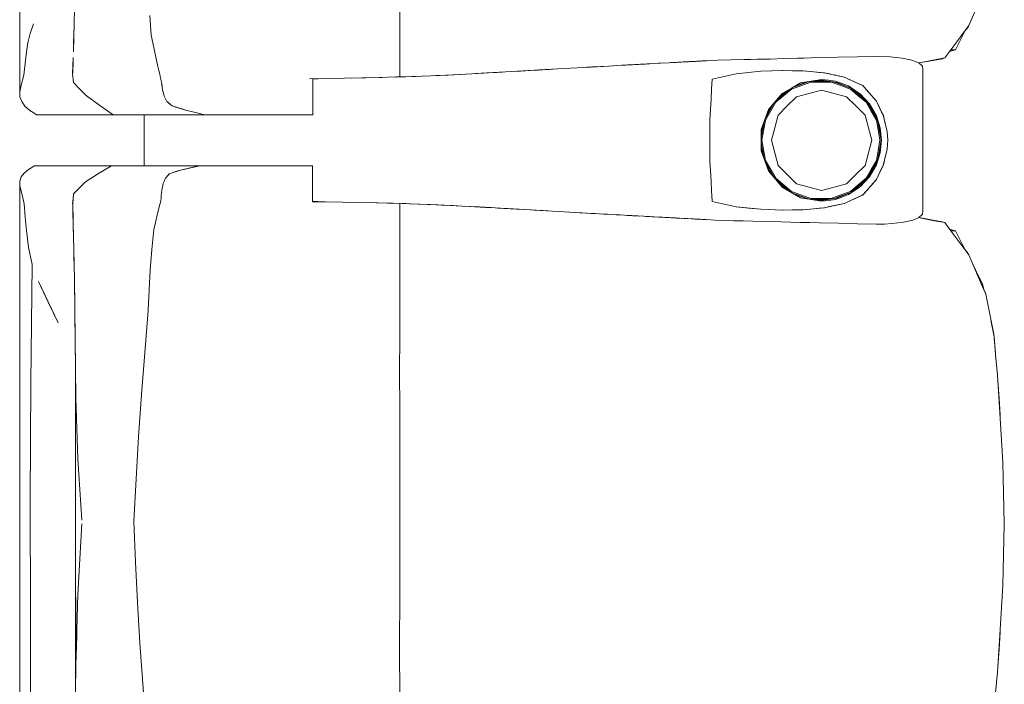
# Model space of a CAD drawing. Header units: millimetres. Extents: x -261 to 187, y -214 to 106.
# Tile 919 of 1056: x -198.284 to -197.512, y 14.721 to 15.242. Entities that reach past the tile are written whole.
import ezdxf

# ---------------------------------------------------------------- set-up
doc = ezdxf.new("R2010")
doc.units = ezdxf.units.MM
doc.header["$LTSCALE"] = 0.005
doc.header["$MEASUREMENT"] = 0
doc.layers.add('IFC-Elemento de mobília-Contorno', color=9, linetype='Continuous', lineweight=5)

msp = doc.modelspace()

# ---------------------------------------------------------------- linework, layer by layer
at = {"layer": 'IFC-Elemento de mobília-Contorno', "lineweight": 5}
for p, q in [((-198.28391, 15.35338), (-198.28383, 15.18576)), ((-197.98606, 15.28135), (-197.98605, 15.23944)), ((-197.53989, 15.23756), (-197.52666, 15.26833)), ((-198.24119, 15.2392), (-198.24101, 15.25012)), ((-198.1819, 15.24542), (-198.18096, 15.2301)), ((-198.27559, 15.23133), (-198.27309, 15.23882)), ((-198.24149, 15.22806), (-198.24119, 15.2392)), ((-198.24136, 15.23156), (-198.24126, 15.23657)), ((-197.98605, 15.19736), (-197.98605, 15.23944)), ((-197.54937, 15.22489), (-197.53989, 15.23756)), ((-197.54254, 15.23385), (-197.54049, 15.2364)), ((-197.54254, 15.23385), (-197.54049, 15.2364)), ((-197.54254, 15.23385), (-197.54049, 15.2364)), ((-197.54049, 15.2364), (-197.54011, 15.23727)), ((-197.54049, 15.2364), (-197.54011, 15.23727)), ((-198.27747, 15.22401), (-198.27559, 15.23133)), ((-198.24163, 15.223), (-198.24136, 15.23156)), ((-198.18096, 15.2301), (-198.17963, 15.22393)), ((-197.54767, 15.22378), (-197.54503, 15.22897)), ((-197.547, 15.22806), (-197.54463, 15.23123)), ((-197.54503, 15.22897), (-197.54239, 15.23415)), ((-197.54464, 15.23121), (-197.54463, 15.23123)), ((-197.54239, 15.23415), (-197.54227, 15.23438)), ((-198.27864, 15.21691), (-198.27747, 15.22401)), ((-198.2418, 15.21691), (-198.24149, 15.22806)), ((-198.17963, 15.22393), (-198.1783, 15.21776)), ((-197.55648, 15.21538), (-197.54937, 15.22489)), ((-197.55411, 15.21855), (-197.54937, 15.22489)), ((-197.5503, 15.2186), (-197.54767, 15.22378)), ((-197.54937, 15.22489), (-197.547, 15.22806)), ((-198.27967, 15.20781), (-198.27864, 15.21691)), ((-198.1783, 15.21776), (-198.17563, 15.20543)), ((-197.65281, 15.21253), (-197.64269, 15.21276)), ((-197.64269, 15.21276), (-197.61232, 15.21344)), ((-197.61232, 15.21344), (-197.6015, 15.21309)), ((-197.6015, 15.21309), (-197.59207, 15.21211)), ((-197.55885, 15.21221), (-197.55648, 15.21538)), ((-197.55508, 15.21725), (-197.5503, 15.2186)), ((-197.55411, 15.21855), (-197.5503, 15.2186)), ((-198.2807, 15.19871), (-198.27967, 15.20781)), ((-198.24241, 15.19969), (-198.24219, 15.20617)), ((-198.2424, 15.20093), (-198.2421, 15.20892)), ((-198.24219, 15.20617), (-198.24197, 15.21265)), ((-198.2421, 15.20892), (-198.24204, 15.2104)), ((-198.17563, 15.20543), (-198.1749, 15.2024)), ((-197.84208, 15.20475), (-197.83531, 15.20514)), ((-197.83969, 15.20489), (-197.83602, 15.2051)), ((-197.83745, 15.20501), (-197.83602, 15.2051)), ((-197.83602, 15.2051), (-197.82664, 15.20562)), ((-197.83602, 15.2051), (-197.82865, 15.20551)), ((-197.83531, 15.20514), (-197.82865, 15.20551)), ((-197.82865, 15.20551), (-197.822, 15.20588)), ((-197.822, 15.20588), (-197.81534, 15.20625)), ((-197.81534, 15.20625), (-197.81201, 15.20644)), ((-197.81201, 15.20644), (-197.80869, 15.20662)), ((-197.80869, 15.20662), (-197.8053, 15.2068)), ((-197.80747, 15.20669), (-197.80346, 15.20691)), ((-197.80643, 15.20675), (-197.80346, 15.20691)), ((-197.80549, 15.20679), (-197.80346, 15.20691)), ((-197.8053, 15.2068), (-197.80192, 15.20699)), ((-197.80346, 15.20691), (-197.79195, 15.20753)), ((-197.80346, 15.20691), (-197.80123, 15.20702)), ((-197.80192, 15.20699), (-197.79345, 15.20745)), ((-197.80192, 15.20699), (-197.79514, 15.20736)), ((-197.80192, 15.20699), (-197.79853, 15.20718)), ((-197.80192, 15.20699), (-197.79931, 15.20713)), ((-197.80145, 15.20701), (-197.79775, 15.20721)), ((-197.80138, 15.20702), (-197.79774, 15.20721)), ((-197.80138, 15.20702), (-197.79931, 15.20713)), ((-197.79853, 15.20718), (-197.79514, 15.20736)), ((-197.79853, 15.20718), (-197.79684, 15.20726)), ((-197.79853, 15.20718), (-197.79724, 15.20724)), ((-197.79724, 15.20724), (-197.79516, 15.20736)), ((-197.79722, 15.20724), (-197.79487, 15.20737)), ((-197.7972, 15.20724), (-197.79516, 15.20736)), ((-197.79684, 15.20726), (-197.79514, 15.20736)), ((-197.79516, 15.20736), (-197.79345, 15.20745)), ((-197.79514, 15.20736), (-197.79345, 15.20745)), ((-197.79345, 15.20745), (-197.78329, 15.208)), ((-197.79345, 15.20745), (-197.78668, 15.20782)), ((-197.79345, 15.20745), (-197.79176, 15.20754)), ((-197.79176, 15.20754), (-197.78668, 15.20782)), ((-197.78329, 15.208), (-197.7816, 15.2081)), ((-197.7816, 15.2081), (-197.77475, 15.20846)), ((-197.77475, 15.20846), (-197.76241, 15.20911)), ((-197.77475, 15.20846), (-197.77063, 15.20867)), ((-197.77475, 15.20846), (-197.772, 15.2086)), ((-197.77362, 15.20852), (-197.77339, 15.20853)), ((-197.77339, 15.20853), (-197.77295, 15.20856)), ((-197.772, 15.2086), (-197.77063, 15.20867)), ((-197.77184, 15.20861), (-197.77028, 15.2087)), ((-197.77063, 15.20867), (-197.76926, 15.20875)), ((-197.77028, 15.2087), (-197.76821, 15.2088)), ((-197.77028, 15.2087), (-197.76924, 15.20875)), ((-197.76926, 15.20875), (-197.76241, 15.20911)), ((-197.76926, 15.20875), (-197.76789, 15.20882)), ((-197.76821, 15.2088), (-197.76652, 15.20889)), ((-197.76789, 15.20882), (-197.76652, 15.20889)), ((-197.76652, 15.20889), (-197.76515, 15.20897)), ((-197.76515, 15.20897), (-197.76378, 15.20904)), ((-197.76378, 15.20904), (-197.76241, 15.20911)), ((-197.76241, 15.20911), (-197.76104, 15.20918)), ((-197.76104, 15.20918), (-197.76035, 15.20922)), ((-197.76035, 15.20922), (-197.75966, 15.20925)), ((-197.75966, 15.20925), (-197.75876, 15.2093)), ((-197.75876, 15.2093), (-197.75517, 15.20948)), ((-197.75876, 15.2093), (-197.75696, 15.20939)), ((-197.75876, 15.2093), (-197.75786, 15.20935)), ((-197.75786, 15.20935), (-197.75696, 15.20939)), ((-197.75696, 15.20939), (-197.75517, 15.20948)), ((-197.75696, 15.20939), (-197.75606, 15.20944)), ((-197.75606, 15.20944), (-197.75517, 15.20948)), ((-197.75517, 15.20948), (-197.75427, 15.20953)), ((-197.75427, 15.20953), (-197.75291, 15.2096)), ((-197.75336, 15.20958), (-197.74976, 15.20976)), ((-197.75336, 15.20958), (-197.75156, 15.20967)), ((-197.75336, 15.20958), (-197.75246, 15.20963)), ((-197.75336, 15.20958), (-197.75291, 15.2096)), ((-197.75291, 15.2096), (-197.75066, 15.20972)), ((-197.75291, 15.2096), (-197.75156, 15.20967)), ((-197.75246, 15.20963), (-197.75156, 15.20967)), ((-197.75156, 15.20967), (-197.74976, 15.20976)), ((-197.75156, 15.20967), (-197.75066, 15.20972)), ((-197.75066, 15.20972), (-197.74886, 15.20981)), ((-197.75066, 15.20972), (-197.75021, 15.20974)), ((-197.74886, 15.20981), (-197.74826, 15.20984)), ((-197.74841, 15.20983), (-197.74815, 15.20985)), ((-197.74815, 15.20985), (-197.74796, 15.20986)), ((-197.74796, 15.20986), (-197.74572, 15.20997)), ((-197.74796, 15.20986), (-197.74661, 15.20993)), ((-197.74796, 15.20986), (-197.74751, 15.20988)), ((-197.74751, 15.20988), (-197.74706, 15.20991)), ((-197.74706, 15.20991), (-197.74572, 15.20997)), ((-197.74661, 15.20993), (-197.74572, 15.20997)), ((-197.74661, 15.20993), (-197.74617, 15.20995)), ((-197.74572, 15.20997), (-197.74527, 15.21)), ((-197.74527, 15.21), (-197.73664, 15.21044)), ((-197.73664, 15.21044), (-197.72642, 15.21067)), ((-197.72642, 15.21067), (-197.71619, 15.21089)), ((-197.71619, 15.21089), (-197.69574, 15.21134)), ((-197.71619, 15.21089), (-197.70085, 15.21123)), ((-197.71619, 15.21089), (-197.71108, 15.21101)), ((-197.71108, 15.21101), (-197.70085, 15.21123)), ((-197.71108, 15.21101), (-197.70596, 15.21112)), ((-197.70596, 15.21112), (-197.70085, 15.21123)), ((-197.70085, 15.21123), (-197.69574, 15.21134)), ((-197.69574, 15.21134), (-197.685, 15.21164)), ((-197.685, 15.21164), (-197.66891, 15.21209)), ((-197.67964, 15.21179), (-197.66891, 15.21209)), ((-197.67964, 15.21179), (-197.67427, 15.21194)), ((-197.67427, 15.21194), (-197.66354, 15.21224)), ((-197.66354, 15.21224), (-197.65281, 15.21253)), ((-197.59207, 15.21211), (-197.58452, 15.2105)), ((-197.58452, 15.2105), (-197.57919, 15.20833)), ((-197.57919, 15.20833), (-197.57628, 15.20575)), ((-197.57918, 15.20833), (-197.57455, 15.20921)), ((-197.5791, 15.20825), (-197.56042, 15.21158)), ((-197.5791, 15.20825), (-197.56825, 15.21019)), ((-197.5791, 15.20825), (-197.56825, 15.21019)), ((-197.5791, 15.20825), (-197.57608, 15.20879)), ((-197.57628, 15.20575), (-197.5759, 15.20299)), ((-197.57608, 15.20879), (-197.56825, 15.21019)), ((-197.57455, 15.20921), (-197.5667, 15.21071)), ((-197.56825, 15.21019), (-197.56042, 15.21158)), ((-197.5667, 15.21071), (-197.55885, 15.21221)), ((-197.56042, 15.21158), (-197.56012, 15.21197)), ((-197.56042, 15.21158), (-197.5601, 15.21197)), ((-198.28174, 15.19477), (-198.2807, 15.19871)), ((-198.24241, 15.19969), (-198.24184, 15.19297)), ((-198.2424, 15.20093), (-198.24238, 15.20064)), ((-198.1749, 15.2024), (-198.17417, 15.19936)), ((-198.17417, 15.19936), (-198.17343, 15.19633)), ((-198.0022, 15.19687), (-197.98871, 15.19727)), ((-197.9902, 15.19723), (-197.96969, 15.1979)), ((-197.99019, 15.19723), (-197.98143, 15.19751)), ((-197.98924, 15.19725), (-197.98143, 15.19751)), ((-197.98871, 15.19727), (-197.97521, 15.19767)), ((-197.98143, 15.19751), (-197.96969, 15.1979)), ((-197.98143, 15.19751), (-197.97363, 15.19777)), ((-197.97521, 15.19767), (-197.96164, 15.19824)), ((-197.97363, 15.19777), (-197.96982, 15.1979)), ((-197.96164, 15.19824), (-197.94808, 15.19882)), ((-197.95767, 15.19841), (-197.94984, 15.19878)), ((-197.94984, 15.19878), (-197.93875, 15.1993)), ((-197.94808, 15.19882), (-197.9341, 15.19954)), ((-197.9341, 15.19954), (-197.92013, 15.20027)), ((-197.9266, 15.19994), (-197.91785, 15.20042)), ((-197.92013, 15.20027), (-197.91287, 15.20068)), ((-197.91785, 15.20042), (-197.90985, 15.20086)), ((-197.91287, 15.20068), (-197.89835, 15.20151)), ((-197.90985, 15.20086), (-197.90561, 15.20109)), ((-197.89835, 15.20151), (-197.89109, 15.20192)), ((-197.89835, 15.20151), (-197.89362, 15.20177)), ((-197.89586, 15.20165), (-197.88538, 15.20225)), ((-197.89362, 15.20177), (-197.88538, 15.20225)), ((-197.89109, 15.20192), (-197.88392, 15.20233)), ((-197.88538, 15.20225), (-197.8699, 15.20315)), ((-197.88538, 15.20225), (-197.87714, 15.20273)), ((-197.88392, 15.20233), (-197.86242, 15.20358)), ((-197.88392, 15.20233), (-197.87675, 15.20275)), ((-197.87714, 15.20273), (-197.8705, 15.20312)), ((-197.87675, 15.20275), (-197.86242, 15.20358)), ((-197.87675, 15.20275), (-197.86959, 15.20317)), ((-197.87238, 15.203), (-197.86891, 15.20321)), ((-197.86959, 15.20317), (-197.86242, 15.20358)), ((-197.86242, 15.20358), (-197.84208, 15.20475)), ((-197.74103, 15.19566), (-197.72221, 15.19973)), ((-197.74103, 15.19566), (-197.73162, 15.19769)), ((-197.73162, 15.19769), (-197.72221, 15.19973)), ((-197.72221, 15.19973), (-197.70291, 15.20178)), ((-197.72221, 15.19973), (-197.71256, 15.20076)), ((-197.71256, 15.20076), (-197.70291, 15.20178)), ((-197.70291, 15.20178), (-197.68582, 15.20233)), ((-197.70291, 15.20178), (-197.6945, 15.20205)), ((-197.6945, 15.20205), (-197.68609, 15.20233)), ((-197.68613, 15.20233), (-197.67803, 15.2022)), ((-197.68609, 15.20233), (-197.68603, 15.20232)), ((-197.68582, 15.20233), (-197.66989, 15.20205)), ((-197.67803, 15.2022), (-197.66997, 15.20206)), ((-197.66997, 15.20206), (-197.66168, 15.20132)), ((-197.66989, 15.20205), (-197.66151, 15.2013)), ((-197.66168, 15.20132), (-197.65339, 15.20058)), ((-197.66151, 15.2013), (-197.65732, 15.20092)), ((-197.65732, 15.20092), (-197.65313, 15.20054)), ((-197.65393, 15.20063), (-197.65313, 15.20054)), ((-197.65339, 15.20058), (-197.63741, 15.19719)), ((-197.65313, 15.20054), (-197.64916, 15.19969)), ((-197.64916, 15.19969), (-197.64515, 15.19883)), ((-197.64519, 15.19884), (-197.64122, 15.19799)), ((-197.64122, 15.19799), (-197.63725, 15.19714)), ((-197.57592, 15.09241), (-197.5759, 15.20299)), ((-198.28383, 15.18576), (-198.28278, 15.19084)), ((-198.28278, 15.19084), (-198.28174, 15.19477)), ((-198.24184, 15.19297), (-198.23679, 15.18784)), ((-198.17343, 15.19633), (-198.1727, 15.1933)), ((-198.1727, 15.1933), (-198.17253, 15.1918)), ((-198.1727, 15.1933), (-198.17203, 15.18732)), ((-198.17253, 15.1918), (-198.17236, 15.19031)), ((-198.17236, 15.19031), (-198.1722, 15.18882)), ((-198.05669, 15.19595), (-198.02925, 15.19636)), ((-198.05424, 15.19576), (-198.05206, 15.19576)), ((-198.05424, 15.18095), (-198.05424, 15.19576)), ((-198.05206, 15.19576), (-198.05007, 15.19576)), ((-198.02925, 15.19636), (-198.01573, 15.19661)), ((-198.0246, 15.19645), (-198.01263, 15.19669)), ((-198.01573, 15.19661), (-198.0022, 15.19687)), ((-198.01263, 15.19669), (-197.99966, 15.19695)), ((-197.98954, 15.19724), (-197.98924, 15.19725)), ((-197.7415, 15.18767), (-197.74103, 15.19566)), ((-197.67898, 15.18854), (-197.67175, 15.19267)), ((-197.67892, 15.18776), (-197.66383, 15.19324)), ((-197.67855, 15.18877), (-197.66499, 15.19369)), ((-197.6769, 15.18973), (-197.66672, 15.1935)), ((-197.67175, 15.19267), (-197.66355, 15.19405)), ((-197.66672, 15.1935), (-197.65536, 15.19476)), ((-197.66383, 15.19324), (-197.64781, 15.19323)), ((-197.66355, 15.19405), (-197.65536, 15.19543)), ((-197.66172, 15.19406), (-197.6503, 15.19405)), ((-197.65536, 15.19543), (-197.64992, 15.19474)), ((-197.65536, 15.19476), (-197.64326, 15.19306)), ((-197.64992, 15.19474), (-197.64449, 15.19406)), ((-197.64781, 15.19323), (-197.64027, 15.1905)), ((-197.64601, 15.19344), (-197.64, 15.19127)), ((-197.64449, 15.19406), (-197.63937, 15.19216)), ((-197.64326, 15.19306), (-197.63201, 15.1883)), ((-197.64027, 15.1905), (-197.63274, 15.18776)), ((-197.64, 15.19127), (-197.63308, 15.18875)), ((-197.63937, 15.19216), (-197.63424, 15.19025)), ((-197.63771, 15.19725), (-197.63725, 15.19714)), ((-197.63741, 15.19719), (-197.63019, 15.19385)), ((-197.63725, 15.19714), (-197.63361, 15.19543)), ((-197.63424, 15.19025), (-197.6297, 15.18722)), ((-197.63361, 15.19543), (-197.62996, 15.19372)), ((-197.63019, 15.19385), (-197.62297, 15.19051)), ((-197.62996, 15.19372), (-197.62268, 15.1903)), ((-197.62333, 15.19067), (-197.62268, 15.1903)), ((-197.62297, 15.19051), (-197.62031, 15.18746)), ((-197.62268, 15.1903), (-197.62009, 15.1873)), ((-198.28383, 15.18576), (-198.28369, 15.18165)), ((-198.23679, 15.18784), (-198.23174, 15.18272)), ((-198.23174, 15.18272), (-198.2212, 15.17487)), ((-198.1722, 15.18882), (-198.17203, 15.18732)), ((-198.17203, 15.18732), (-198.17101, 15.18355)), ((-198.17184, 15.18663), (-198.17169, 15.18607)), ((-198.17101, 15.18355), (-198.17067, 15.18229)), ((-198.17067, 15.18229), (-198.17018, 15.18127)), ((-197.74196, 15.17967), (-197.7415, 15.18767)), ((-197.69697, 15.17167), (-197.68622, 15.18441)), ((-197.6945, 15.17457), (-197.68688, 15.1831)), ((-197.69123, 15.17747), (-197.67892, 15.18776)), ((-197.69015, 15.17944), (-197.68095, 15.18713)), ((-197.68688, 15.1831), (-197.67841, 15.18886)), ((-197.68622, 15.18441), (-197.67898, 15.18854)), ((-197.67503, 15.18175), (-197.66519, 15.18438)), ((-197.66519, 15.18438), (-197.65536, 15.18702)), ((-197.65536, 15.18702), (-197.64552, 15.18438)), ((-197.64552, 15.18438), (-197.63568, 15.18175)), ((-197.63274, 15.18776), (-197.62658, 15.1826)), ((-197.63223, 15.18839), (-197.62606, 15.18323)), ((-197.63201, 15.1883), (-197.62236, 15.1808)), ((-197.6297, 15.18722), (-197.62515, 15.18419)), ((-197.62658, 15.1826), (-197.62042, 15.17745)), ((-197.62606, 15.18323), (-197.62096, 15.17896)), ((-197.62515, 15.18419), (-197.61771, 15.17622)), ((-197.62031, 15.18746), (-197.61232, 15.1783)), ((-197.62009, 15.1873), (-197.6175, 15.1843)), ((-197.6175, 15.1843), (-197.61491, 15.1813)), ((-198.28369, 15.18165), (-198.28231, 15.17793)), ((-198.28231, 15.17793), (-198.27982, 15.17438)), ((-198.27982, 15.17438), (-198.27599, 15.17098)), ((-198.2212, 15.17487), (-198.2107, 15.16771)), ((-198.17018, 15.18127), (-198.16969, 15.18024)), ((-198.17018, 15.18127), (-198.1692, 15.17921)), ((-198.1692, 15.17921), (-198.16871, 15.17819)), ((-198.16871, 15.17819), (-198.16539, 15.17549)), ((-198.16871, 15.17819), (-198.1665, 15.17639)), ((-198.16871, 15.17819), (-198.1676, 15.17728)), ((-198.1676, 15.17728), (-198.1665, 15.17639)), ((-198.1665, 15.17639), (-198.16539, 15.17549)), ((-198.16539, 15.17549), (-198.16428, 15.17459)), ((-198.16428, 15.17459), (-198.15288, 15.17108)), ((-198.16428, 15.17459), (-198.16143, 15.17371)), ((-198.05424, 15.16771), (-198.05424, 15.18095)), ((-197.74289, 15.16368), (-197.74196, 15.17967)), ((-197.74242, 15.17167), (-197.74196, 15.17967)), ((-197.74196, 15.17967), (-197.74195, 15.1799)), ((-197.69941, 15.16499), (-197.69267, 15.17662)), ((-197.6993, 15.16353), (-197.69123, 15.17747)), ((-197.69904, 15.16599), (-197.69447, 15.17463)), ((-197.68943, 15.16734), (-197.68223, 15.17455)), ((-197.68223, 15.17455), (-197.67503, 15.18175)), ((-197.63568, 15.18175), (-197.62848, 15.17455)), ((-197.62848, 15.17455), (-197.62128, 15.16734)), ((-197.62236, 15.1808), (-197.61497, 15.17108)), ((-197.62042, 15.17745), (-197.61639, 15.17048)), ((-197.61844, 15.17565), (-197.61569, 15.1709)), ((-197.61771, 15.17622), (-197.61232, 15.16682)), ((-197.61491, 15.1813), (-197.61232, 15.1783)), ((-197.61232, 15.1783), (-197.61101, 15.17561)), ((-197.61232, 15.1783), (-197.60961, 15.17265)), ((-197.61232, 15.1783), (-197.61096, 15.17547)), ((-197.61101, 15.17561), (-197.60971, 15.17291)), ((-197.61096, 15.17547), (-197.60961, 15.17265)), ((-198.27599, 15.17098), (-198.27333, 15.16934)), ((-198.27333, 15.16934), (-198.27067, 15.16771)), ((-198.27067, 15.16771), (-198.2107, 15.16771)), ((-198.2107, 15.16771), (-198.16942, 15.16771)), ((-198.18647, 15.12763), (-198.18647, 15.16771)), ((-198.16942, 15.16771), (-198.13936, 15.16771)), ((-198.16143, 15.17371), (-198.15288, 15.17108)), ((-198.15858, 15.17284), (-198.15288, 15.17108)), ((-198.15858, 15.17284), (-198.15573, 15.17196)), ((-198.15288, 15.17108), (-198.14274, 15.16855)), ((-198.1495, 15.17024), (-198.14274, 15.16855)), ((-198.1495, 15.17024), (-198.14612, 15.16939)), ((-198.14612, 15.16939), (-198.14274, 15.16855)), ((-198.14274, 15.16855), (-198.13936, 15.16771)), ((-198.13936, 15.16771), (-198.13738, 15.16771)), ((-198.13738, 15.16771), (-198.13543, 15.16771)), ((-198.13543, 15.16771), (-198.1335, 15.16771)), ((-198.1335, 15.16771), (-198.13158, 15.16771)), ((-198.13158, 15.16771), (-198.12966, 15.16771)), ((-198.12966, 15.16771), (-198.12774, 15.16771)), ((-198.12774, 15.16771), (-198.12581, 15.16771)), ((-198.12581, 15.16771), (-198.12386, 15.16771)), ((-198.12386, 15.16771), (-198.12188, 15.16771)), ((-198.12188, 15.16771), (-198.11987, 15.16771)), ((-198.11987, 15.16771), (-198.11781, 15.16771)), ((-198.11781, 15.16771), (-198.1157, 15.16771)), ((-198.1157, 15.16771), (-198.11355, 15.16771)), ((-198.11355, 15.16771), (-198.11136, 15.16771)), ((-198.11136, 15.16771), (-198.10916, 15.16771)), ((-198.10916, 15.16771), (-198.10698, 15.16771)), ((-198.10698, 15.16771), (-198.10483, 15.16771)), ((-198.10483, 15.16771), (-198.10272, 15.16771)), ((-198.10272, 15.16771), (-198.10069, 15.16771)), ((-198.10069, 15.16771), (-198.09875, 15.16771)), ((-198.09875, 15.16771), (-198.09692, 15.16771)), ((-198.09692, 15.16771), (-198.09519, 15.16771)), ((-198.09519, 15.16771), (-198.09353, 15.16771)), ((-198.09353, 15.16771), (-198.0919, 15.16771)), ((-198.0919, 15.16771), (-198.09028, 15.16771)), ((-198.09028, 15.16771), (-198.08863, 15.16771)), ((-198.08863, 15.16771), (-198.08691, 15.16771)), ((-198.08691, 15.16771), (-198.0851, 15.16771)), ((-198.0851, 15.16771), (-198.08316, 15.16771)), ((-198.08316, 15.16771), (-198.08108, 15.16771)), ((-198.08108, 15.16771), (-198.0789, 15.16771)), ((-198.0789, 15.16771), (-198.07661, 15.16771)), ((-198.07661, 15.16771), (-198.07423, 15.16771)), ((-198.07423, 15.16771), (-198.07178, 15.16771)), ((-198.07178, 15.16771), (-198.06927, 15.16771)), ((-198.06927, 15.16771), (-198.06672, 15.16771)), ((-198.06672, 15.16771), (-198.06413, 15.16771)), ((-198.06413, 15.16771), (-198.06155, 15.16771)), ((-198.06155, 15.16771), (-198.05902, 15.16771)), ((-198.05902, 15.16771), (-198.05657, 15.16771)), ((-198.05657, 15.16771), (-198.05424, 15.16771)), ((-197.74289, 15.16368), (-197.74242, 15.17167)), ((-197.70269, 15.156), (-197.69697, 15.17167)), ((-197.69207, 15.15751), (-197.68943, 15.16734)), ((-197.62128, 15.16734), (-197.61864, 15.15751)), ((-197.61639, 15.17048), (-197.61236, 15.16353)), ((-197.61569, 15.1709), (-197.61293, 15.16612)), ((-197.61497, 15.17108), (-197.61032, 15.15978)), ((-197.61232, 15.16682), (-197.60938, 15.15746)), ((-197.60971, 15.17291), (-197.6084, 15.17022)), ((-197.60961, 15.17265), (-197.60691, 15.167)), ((-197.60961, 15.17265), (-197.60826, 15.16982)), ((-197.6084, 15.17022), (-197.6071, 15.16753)), ((-197.60826, 15.16982), (-197.60691, 15.167)), ((-197.6071, 15.16753), (-197.60393, 15.15456)), ((-197.60691, 15.167), (-197.60542, 15.16078)), ((-197.74289, 15.14766), (-197.74289, 15.16368)), ((-197.7026, 15.14962), (-197.70032, 15.16249)), ((-197.7026, 15.15338), (-197.70037, 15.16235)), ((-197.7021, 15.14767), (-197.6993, 15.16353)), ((-197.61236, 15.16353), (-197.61096, 15.1556)), ((-197.6113, 15.16217), (-197.61017, 15.15574)), ((-197.61032, 15.15978), (-197.60874, 15.14767)), ((-197.60568, 15.16173), (-197.60542, 15.16078)), ((-197.60551, 15.16104), (-197.6055, 15.16099)), ((-197.60551, 15.16104), (-197.60472, 15.1578)), ((-197.60547, 15.16097), (-197.60499, 15.15895)), ((-197.60542, 15.16078), (-197.60393, 15.15456)), ((-197.60499, 15.15895), (-197.60393, 15.15456)), ((-197.70269, 15.156), (-197.70269, 15.13932)), ((-197.7026, 15.14195), (-197.7026, 15.15338)), ((-197.69471, 15.14767), (-197.69207, 15.15751)), ((-197.61864, 15.15751), (-197.61601, 15.14767)), ((-197.61096, 15.1556), (-197.60956, 15.14767)), ((-197.61017, 15.15574), (-197.60874, 15.14767)), ((-197.60938, 15.15746), (-197.60839, 15.14766)), ((-197.60472, 15.1578), (-197.60393, 15.15456)), ((-197.60393, 15.15456), (-197.60336, 15.14766)), ((-197.74289, 15.13165), (-197.74289, 15.14766)), ((-197.7026, 15.14572), (-197.70032, 15.13283)), ((-197.7021, 15.14767), (-197.6993, 15.1318)), ((-197.69471, 15.14767), (-197.69207, 15.13783)), ((-197.61864, 15.13783), (-197.61601, 15.14767)), ((-197.61096, 15.13974), (-197.60956, 15.14767)), ((-197.61032, 15.13556), (-197.60874, 15.14767)), ((-197.6098, 15.14169), (-197.60874, 15.14767)), ((-197.60938, 15.13786), (-197.60839, 15.14766)), ((-197.60393, 15.14078), (-197.60336, 15.14766)), ((-197.70269, 15.13932), (-197.69697, 15.12366)), ((-197.7026, 15.14195), (-197.70037, 15.13297)), ((-197.69207, 15.13783), (-197.68943, 15.12799)), ((-197.62128, 15.12799), (-197.61864, 15.13783)), ((-197.61497, 15.12425), (-197.61032, 15.13556)), ((-197.61236, 15.13181), (-197.61096, 15.13974)), ((-197.61232, 15.12852), (-197.60938, 15.13786)), ((-197.6113, 15.13317), (-197.6098, 15.14169)), ((-197.6071, 15.12781), (-197.60472, 15.13754)), ((-197.60551, 15.13429), (-197.60472, 15.13754)), ((-197.60547, 15.13439), (-197.60499, 15.13638)), ((-197.60542, 15.13456), (-197.60393, 15.14078)), ((-197.60499, 15.13638), (-197.60393, 15.14078)), ((-197.60472, 15.13754), (-197.60393, 15.14078)), ((-197.74289, 15.13165), (-197.74242, 15.12365)), ((-197.69941, 15.13035), (-197.69267, 15.11871)), ((-197.6993, 15.1318), (-197.69123, 15.11787)), ((-197.69905, 15.12934), (-197.6945, 15.12076)), ((-197.68943, 15.12799), (-197.68223, 15.12079)), ((-197.62848, 15.12079), (-197.62128, 15.12799)), ((-197.61771, 15.11911), (-197.61232, 15.12852)), ((-197.61639, 15.12485), (-197.61236, 15.13181)), ((-197.61569, 15.12444), (-197.61292, 15.12923)), ((-197.6084, 15.12512), (-197.6071, 15.12781)), ((-197.60826, 15.12551), (-197.60691, 15.12833)), ((-197.60691, 15.12833), (-197.60542, 15.13456)), ((-197.60568, 15.13359), (-197.60542, 15.13456)), ((-197.60551, 15.13429), (-197.60551, 15.13432)), ((-198.28268, 15.11894), (-198.28049, 15.12197)), ((-198.28049, 15.12197), (-198.27709, 15.12484)), ((-198.27709, 15.12484), (-198.27223, 15.12763)), ((-198.27223, 15.12763), (-198.21198, 15.12763)), ((-198.23223, 15.11502), (-198.22208, 15.12169)), ((-198.22208, 15.12169), (-198.21198, 15.12763)), ((-198.21198, 15.12763), (-198.14282, 15.12763)), ((-198.19672, 15.12763), (-198.18647, 15.12763)), ((-198.16888, 15.1188), (-198.16663, 15.12146)), ((-198.16813, 15.11968), (-198.16663, 15.12146)), ((-198.16813, 15.11968), (-198.16738, 15.12057)), ((-198.16738, 15.12057), (-198.16663, 15.12146)), ((-198.16663, 15.12146), (-198.15785, 15.1243)), ((-198.16663, 15.12146), (-198.16005, 15.12359)), ((-198.16443, 15.12217), (-198.16005, 15.12359)), ((-198.16005, 15.12359), (-198.15785, 15.1243)), ((-198.15785, 15.1243), (-198.14282, 15.12763)), ((-198.15785, 15.1243), (-198.15034, 15.12596)), ((-198.15785, 15.1243), (-198.1541, 15.12513)), ((-198.15034, 15.12596), (-198.14282, 15.12763)), ((-198.15034, 15.12596), (-198.14658, 15.1268)), ((-198.14658, 15.1268), (-198.14282, 15.12763)), ((-198.14452, 15.12763), (-198.14151, 15.12763)), ((-198.14282, 15.12763), (-198.14085, 15.12763)), ((-198.14151, 15.12763), (-198.13869, 15.12763)), ((-198.14085, 15.12763), (-198.13887, 15.12763)), ((-198.13887, 15.12763), (-198.13691, 15.12763)), ((-198.13691, 15.12763), (-198.13498, 15.12763)), ((-198.13498, 15.12763), (-198.13306, 15.12763)), ((-198.13306, 15.12763), (-198.13115, 15.12763)), ((-198.13115, 15.12763), (-198.12925, 15.12763)), ((-198.12925, 15.12763), (-198.12734, 15.12763)), ((-198.12734, 15.12763), (-198.12542, 15.12763)), ((-198.12542, 15.12763), (-198.12348, 15.12763)), ((-198.12348, 15.12763), (-198.12151, 15.12763)), ((-198.12151, 15.12763), (-198.11951, 15.12763)), ((-198.11951, 15.12763), (-198.11746, 15.12763)), ((-198.11746, 15.12763), (-198.11536, 15.12763)), ((-198.11536, 15.12763), (-198.11321, 15.12763)), ((-198.11321, 15.12763), (-198.11104, 15.12763)), ((-198.11104, 15.12763), (-198.10886, 15.12763)), ((-198.10886, 15.12763), (-198.10669, 15.12763)), ((-198.10669, 15.12763), (-198.10456, 15.12763)), ((-198.10456, 15.12763), (-198.10248, 15.12763)), ((-198.10248, 15.12763), (-198.10047, 15.12763)), ((-198.10047, 15.12763), (-198.09856, 15.12763)), ((-198.09856, 15.12763), (-198.09675, 15.12763)), ((-198.09675, 15.12763), (-198.09504, 15.12763)), ((-198.09504, 15.12763), (-198.09339, 15.12763)), ((-198.09339, 15.12763), (-198.09179, 15.12763)), ((-198.09179, 15.12763), (-198.09017, 15.12763)), ((-198.09017, 15.12763), (-198.08853, 15.12763)), ((-198.08853, 15.12763), (-198.08682, 15.12763)), ((-198.08682, 15.12763), (-198.08501, 15.12763)), ((-198.08501, 15.12763), (-198.08308, 15.12763)), ((-198.08308, 15.12763), (-198.08102, 15.12763)), ((-198.08102, 15.12763), (-198.07885, 15.12763)), ((-198.07885, 15.12763), (-198.07657, 15.12763)), ((-198.07657, 15.12763), (-198.07422, 15.12763)), ((-198.07422, 15.12763), (-198.07178, 15.12763)), ((-198.07178, 15.12763), (-198.06929, 15.12763)), ((-198.06929, 15.12763), (-198.06675, 15.12763)), ((-198.06675, 15.12763), (-198.06419, 15.12763)), ((-198.06419, 15.12763), (-198.06163, 15.12763)), ((-198.06163, 15.12763), (-198.05911, 15.12763)), ((-198.05911, 15.12763), (-198.05667, 15.12763)), ((-198.05667, 15.12763), (-198.05435, 15.12763)), ((-198.05435, 15.11438), (-198.05435, 15.12763)), ((-197.74242, 15.12365), (-197.74196, 15.11566)), ((-197.69697, 15.12366), (-197.69158, 15.11728)), ((-197.6945, 15.12076), (-197.68688, 15.11224)), ((-197.68223, 15.12079), (-197.67503, 15.11359)), ((-197.63568, 15.11359), (-197.62848, 15.12079)), ((-197.62236, 15.11453), (-197.61497, 15.12425)), ((-197.62042, 15.11789), (-197.61639, 15.12485)), ((-197.61845, 15.11968), (-197.61569, 15.12444)), ((-197.61232, 15.11704), (-197.60961, 15.12268)), ((-197.61101, 15.11973), (-197.60971, 15.12242)), ((-197.61096, 15.11986), (-197.60961, 15.12268)), ((-197.60971, 15.12242), (-197.6084, 15.12512)), ((-197.60961, 15.12268), (-197.60826, 15.12551)), ((-198.28393, 14.96218), (-198.28382, 15.11561)), ((-198.28382, 15.11561), (-198.28268, 15.11894)), ((-198.28382, 15.11561), (-198.28374, 15.11191)), ((-198.23704, 15.1104), (-198.23223, 15.11502)), ((-198.17191, 15.11117), (-198.17136, 15.11382)), ((-198.17191, 15.11117), (-198.17163, 15.1125)), ((-198.17136, 15.11382), (-198.17092, 15.11485)), ((-198.17092, 15.11485), (-198.17049, 15.11587)), ((-198.17049, 15.11587), (-198.17006, 15.11689)), ((-198.17006, 15.11689), (-198.16962, 15.11791)), ((-198.16962, 15.11791), (-198.16888, 15.1188)), ((-198.16888, 15.1188), (-198.16813, 15.11968)), ((-198.05435, 15.09957), (-198.05435, 15.11438)), ((-197.74196, 15.11566), (-197.7415, 15.10766)), ((-197.74196, 15.11566), (-197.74195, 15.11549)), ((-197.69158, 15.11728), (-197.68621, 15.11091)), ((-197.69123, 15.11787), (-197.67892, 15.10757)), ((-197.69015, 15.1159), (-197.68098, 15.10822)), ((-197.67503, 15.11359), (-197.66519, 15.11095)), ((-197.64552, 15.11095), (-197.63568, 15.11359)), ((-197.63274, 15.10757), (-197.62658, 15.11273)), ((-197.63201, 15.10704), (-197.62236, 15.11453)), ((-197.62658, 15.11273), (-197.62042, 15.11789)), ((-197.62606, 15.11211), (-197.62096, 15.11638)), ((-197.62515, 15.11115), (-197.61771, 15.11911)), ((-197.62009, 15.10803), (-197.61491, 15.11403)), ((-197.61764, 15.11093), (-197.61232, 15.11704)), ((-197.6175, 15.11104), (-197.61491, 15.11403)), ((-197.61491, 15.11403), (-197.61232, 15.11704)), ((-197.61232, 15.11704), (-197.61096, 15.11986)), ((-197.61232, 15.11704), (-197.61101, 15.11973)), ((-198.28374, 15.11191), (-198.28253, 15.10705)), ((-198.28253, 15.10705), (-198.28147, 15.10248)), ((-198.24212, 15.10186), (-198.24184, 15.10578)), ((-198.24212, 15.10178), (-198.24184, 15.10578)), ((-198.24184, 15.10578), (-198.23704, 15.1104)), ((-198.1729, 15.10431), (-198.17268, 15.10641)), ((-198.17268, 15.10641), (-198.17246, 15.10852)), ((-198.17246, 15.10852), (-198.17191, 15.11117)), ((-198.17246, 15.10852), (-198.17218, 15.10984)), ((-198.17218, 15.10984), (-198.17191, 15.11117)), ((-197.7415, 15.10766), (-197.74132, 15.1046)), ((-197.68688, 15.11224), (-197.67838, 15.10645)), ((-197.68621, 15.11091), (-197.67174, 15.10267)), ((-197.67892, 15.10757), (-197.66383, 15.1021)), ((-197.67862, 15.10659), (-197.66499, 15.10164)), ((-197.67691, 15.10561), (-197.66672, 15.10184)), ((-197.66519, 15.11095), (-197.65536, 15.10832)), ((-197.65536, 15.10832), (-197.64552, 15.11095)), ((-197.64781, 15.1021), (-197.64027, 15.10484)), ((-197.64326, 15.10227), (-197.63201, 15.10704)), ((-197.64027, 15.10484), (-197.63274, 15.10757)), ((-197.64, 15.10407), (-197.63314, 15.10656)), ((-197.63937, 15.10318), (-197.63424, 15.10509)), ((-197.63424, 15.10509), (-197.6297, 15.10812)), ((-197.63221, 15.10695), (-197.62606, 15.11211)), ((-197.63019, 15.10149), (-197.62297, 15.10483)), ((-197.62996, 15.10161), (-197.62268, 15.10503)), ((-197.6297, 15.10812), (-197.62515, 15.11115)), ((-197.62333, 15.10466), (-197.6229, 15.10491)), ((-197.62297, 15.10483), (-197.62031, 15.10788)), ((-197.62268, 15.10503), (-197.62009, 15.10803)), ((-197.62031, 15.10788), (-197.61764, 15.11093)), ((-197.62009, 15.10803), (-197.6175, 15.11104)), ((-198.28147, 15.10248), (-198.2804, 15.09791)), ((-198.2804, 15.09791), (-198.27952, 15.08744)), ((-198.24241, 15.09795), (-198.24212, 15.10186)), ((-198.2424, 15.09779), (-198.24212, 15.10178)), ((-198.2424, 15.09779), (-198.24205, 15.08574)), ((-198.2424, 15.09779), (-198.24217, 15.08976)), ((-198.17473, 15.09451), (-198.17334, 15.10011)), ((-198.17334, 15.10011), (-198.17312, 15.10221)), ((-198.17312, 15.10221), (-198.1729, 15.10431)), ((-198.05435, 15.09957), (-198.05216, 15.09957)), ((-198.05435, 15.09952), (-198.04457, 15.09938)), ((-198.05216, 15.09957), (-198.05017, 15.09957)), ((-198.04457, 15.09938), (-198.03098, 15.09918)), ((-198.03098, 15.09918), (-198.01765, 15.09893)), ((-198.02916, 15.09913), (-198.01765, 15.09893)), ((-198.01765, 15.09893), (-198.00433, 15.09868)), ((-198.01017, 15.09879), (-197.99592, 15.09841)), ((-198.00433, 15.09868), (-197.99105, 15.0983)), ((-197.99592, 15.09841), (-197.98107, 15.09801)), ((-197.99105, 15.0983), (-197.97778, 15.09792)), ((-197.98605, 15.09816), (-197.98605, 15.06532)), ((-197.97865, 15.09794), (-197.96187, 15.09723)), ((-197.97865, 15.09794), (-197.95625, 15.097)), ((-197.97778, 15.09792), (-197.96437, 15.09736)), ((-197.96437, 15.09736), (-197.95097, 15.0968)), ((-197.96187, 15.09723), (-197.95332, 15.09687)), ((-197.74132, 15.1046), (-197.74103, 15.09972)), ((-197.74103, 15.09972), (-197.74103, 15.09967)), ((-197.74103, 15.09967), (-197.72226, 15.09561)), ((-197.74103, 15.09967), (-197.73165, 15.09764)), ((-197.73165, 15.09764), (-197.72226, 15.09561)), ((-197.67174, 15.10267), (-197.66352, 15.10128)), ((-197.66672, 15.10184), (-197.65536, 15.10057)), ((-197.66383, 15.1021), (-197.64781, 15.1021)), ((-197.66355, 15.10129), (-197.65536, 15.09991)), ((-197.66174, 15.10128), (-197.6503, 15.10128)), ((-197.65536, 15.10057), (-197.64326, 15.10227)), ((-197.65536, 15.09991), (-197.64992, 15.10059)), ((-197.65339, 15.09475), (-197.63741, 15.09814)), ((-197.64992, 15.10059), (-197.64449, 15.10127)), ((-197.64601, 15.10188), (-197.64, 15.10407)), ((-197.64519, 15.09649), (-197.64122, 15.09734)), ((-197.64449, 15.10127), (-197.63937, 15.10318)), ((-197.64122, 15.09734), (-197.63725, 15.09819)), ((-197.6377, 15.09808), (-197.63725, 15.09819)), ((-197.63741, 15.09814), (-197.63019, 15.10149)), ((-197.63725, 15.09819), (-197.63361, 15.0999)), ((-197.63361, 15.0999), (-197.62996, 15.10161)), ((-198.24218, 15.09015), (-198.24196, 15.08236)), ((-198.17612, 15.08893), (-198.17473, 15.09451)), ((-197.95332, 15.09687), (-197.94707, 15.0966)), ((-197.95097, 15.0968), (-197.93719, 15.0961)), ((-197.95097, 15.0968), (-197.94408, 15.09645)), ((-197.94408, 15.09645), (-197.93719, 15.0961)), ((-197.93719, 15.0961), (-197.92341, 15.09539)), ((-197.93509, 15.09599), (-197.92744, 15.09558)), ((-197.9303, 15.09574), (-197.92341, 15.09539)), ((-197.92744, 15.09558), (-197.91878, 15.09511)), ((-197.92341, 15.09539), (-197.91627, 15.09498)), ((-197.92341, 15.09539), (-197.89485, 15.09378)), ((-197.91878, 15.09511), (-197.91404, 15.09486)), ((-197.90913, 15.09458), (-197.89485, 15.09378)), ((-197.90913, 15.09458), (-197.90199, 15.09418)), ((-197.90216, 15.09419), (-197.90128, 15.09414)), ((-197.90199, 15.09418), (-197.89485, 15.09378)), ((-197.90128, 15.09414), (-197.89245, 15.09363)), ((-197.90128, 15.09414), (-197.88362, 15.09313)), ((-197.89485, 15.09378), (-197.88774, 15.09337)), ((-197.89245, 15.09363), (-197.88362, 15.09313)), ((-197.88774, 15.09337), (-197.88062, 15.09295)), ((-197.88774, 15.09337), (-197.86639, 15.09213)), ((-197.88362, 15.09313), (-197.88054, 15.09295)), ((-197.88062, 15.09295), (-197.8735, 15.09254)), ((-197.88062, 15.09295), (-197.86639, 15.09213)), ((-197.8735, 15.09254), (-197.86639, 15.09213)), ((-197.86639, 15.09213), (-197.85294, 15.09135)), ((-197.85294, 15.09135), (-197.8395, 15.09058)), ((-197.84622, 15.09097), (-197.8395, 15.09058)), ((-197.84622, 15.09097), (-197.84377, 15.09083)), ((-197.84611, 15.09096), (-197.84377, 15.09083)), ((-197.84483, 15.09088), (-197.84377, 15.09083)), ((-197.84377, 15.09083), (-197.83934, 15.09057)), ((-197.8395, 15.09058), (-197.83622, 15.0904)), ((-197.83934, 15.09057), (-197.83373, 15.09026)), ((-197.83934, 15.09057), (-197.83507, 15.09034)), ((-197.83934, 15.09057), (-197.83512, 15.09034)), ((-197.83622, 15.0904), (-197.83295, 15.09021)), ((-197.83295, 15.09021), (-197.82967, 15.09003)), ((-197.82967, 15.09003), (-197.82639, 15.08985)), ((-197.82639, 15.08985), (-197.82312, 15.08966)), ((-197.82312, 15.08966), (-197.81984, 15.08948)), ((-197.81984, 15.08948), (-197.81329, 15.08911)), ((-197.81984, 15.08948), (-197.81657, 15.0893)), ((-197.81657, 15.0893), (-197.81329, 15.08911)), ((-197.72226, 15.09561), (-197.70291, 15.09355)), ((-197.72226, 15.09561), (-197.71259, 15.09458)), ((-197.71259, 15.09458), (-197.70291, 15.09355)), ((-197.70291, 15.09355), (-197.68582, 15.093)), ((-197.70291, 15.09355), (-197.68602, 15.093)), ((-197.68613, 15.09301), (-197.67803, 15.09314)), ((-197.68609, 15.09301), (-197.68603, 15.09301)), ((-197.68582, 15.093), (-197.66989, 15.09328)), ((-197.67803, 15.09314), (-197.66997, 15.09327)), ((-197.66997, 15.09327), (-197.66168, 15.09402)), ((-197.66989, 15.09328), (-197.66151, 15.09404)), ((-197.66168, 15.09402), (-197.65339, 15.09475)), ((-197.66151, 15.09404), (-197.65732, 15.09441)), ((-197.65732, 15.09441), (-197.65313, 15.09479)), ((-197.6537, 15.09473), (-197.65334, 15.09476)), ((-197.65313, 15.09479), (-197.64916, 15.09564)), ((-197.64916, 15.09564), (-197.64515, 15.0965)), ((-197.57901, 15.08706), (-197.57621, 15.08971)), ((-197.57621, 15.08971), (-197.57592, 15.09241)), ((-198.27952, 15.08744), (-198.27864, 15.07696)), ((-198.24205, 15.0855), (-198.24194, 15.08173)), ((-198.24196, 15.08236), (-198.24171, 15.07217)), ((-198.24194, 15.08173), (-198.24168, 15.07093)), ((-198.17889, 15.07774), (-198.17751, 15.08334)), ((-198.17751, 15.08334), (-198.17612, 15.08893)), ((-197.81329, 15.08911), (-197.80994, 15.08893)), ((-197.80994, 15.08893), (-197.79484, 15.08811)), ((-197.80842, 15.08885), (-197.80621, 15.08872)), ((-197.80765, 15.0888), (-197.80621, 15.08872)), ((-197.80658, 15.08875), (-197.79987, 15.08838)), ((-197.80658, 15.08875), (-197.80323, 15.08857)), ((-197.80658, 15.08875), (-197.79484, 15.08811)), ((-197.80621, 15.08872), (-197.80401, 15.0886)), ((-197.80401, 15.0886), (-197.80177, 15.08848)), ((-197.80323, 15.08857), (-197.79987, 15.08838)), ((-197.80177, 15.08848), (-197.79953, 15.08836)), ((-197.80037, 15.0884), (-197.80009, 15.08839)), ((-197.80011, 15.08839), (-197.79929, 15.08835)), ((-197.79987, 15.08838), (-197.79929, 15.08835)), ((-197.79987, 15.08838), (-197.79484, 15.08811)), ((-197.79953, 15.08836), (-197.79819, 15.08829)), ((-197.79484, 15.08811), (-197.79316, 15.08801)), ((-197.79316, 15.08801), (-197.7898, 15.08783)), ((-197.7898, 15.08783), (-197.78645, 15.08765)), ((-197.7898, 15.08783), (-197.78813, 15.08774)), ((-197.78813, 15.08774), (-197.78645, 15.08765)), ((-197.78645, 15.08765), (-197.78315, 15.08748)), ((-197.78315, 15.08748), (-197.76088, 15.08629)), ((-197.78315, 15.08748), (-197.77161, 15.08686)), ((-197.78315, 15.08748), (-197.7815, 15.08739)), ((-197.7815, 15.08739), (-197.7782, 15.08721)), ((-197.7815, 15.08739), (-197.77985, 15.0873)), ((-197.77985, 15.0873), (-197.7782, 15.08721)), ((-197.7782, 15.08721), (-197.7749, 15.08703)), ((-197.77587, 15.08709), (-197.77157, 15.08686)), ((-197.7749, 15.08703), (-197.77325, 15.08695)), ((-197.77325, 15.08695), (-197.77161, 15.08686)), ((-197.77325, 15.08695), (-197.77269, 15.08692)), ((-197.77269, 15.08692), (-197.77046, 15.0868)), ((-197.77252, 15.08691), (-197.77157, 15.08686)), ((-197.77161, 15.08686), (-197.76996, 15.08678)), ((-197.77161, 15.08686), (-197.76831, 15.08669)), ((-197.77049, 15.0868), (-197.76934, 15.08674)), ((-197.76996, 15.08678), (-197.76831, 15.08669)), ((-197.76934, 15.08674), (-197.76822, 15.08668)), ((-197.76831, 15.08669), (-197.76666, 15.0866)), ((-197.76822, 15.08668), (-197.76701, 15.08661)), ((-197.76701, 15.08661), (-197.76644, 15.08658)), ((-197.76501, 15.08651), (-197.76336, 15.08642)), ((-197.76501, 15.08651), (-197.76171, 15.08634)), ((-197.76336, 15.08642), (-197.76171, 15.08634)), ((-197.76088, 15.08629), (-197.76006, 15.08625)), ((-197.76006, 15.08625), (-197.75729, 15.08611)), ((-197.75729, 15.08611), (-197.7559, 15.08604)), ((-197.75729, 15.08611), (-197.75659, 15.08607)), ((-197.75729, 15.08611), (-197.74896, 15.08568)), ((-197.75659, 15.08607), (-197.7552, 15.086)), ((-197.7559, 15.08604), (-197.75451, 15.08596)), ((-197.7552, 15.086), (-197.75243, 15.08586)), ((-197.75451, 15.08596), (-197.75382, 15.08593)), ((-197.75382, 15.08593), (-197.75312, 15.0859)), ((-197.75382, 15.08593), (-197.75166, 15.08582)), ((-197.75312, 15.0859), (-197.75243, 15.08586)), ((-197.75243, 15.08586), (-197.75035, 15.08575)), ((-197.75174, 15.08582), (-197.74896, 15.08568)), ((-197.75174, 15.08582), (-197.75104, 15.08579)), ((-197.75174, 15.08582), (-197.75035, 15.08575)), ((-197.75104, 15.08579), (-197.75035, 15.08575)), ((-197.75035, 15.08575), (-197.74896, 15.08568)), ((-197.74896, 15.08568), (-197.74588, 15.08552)), ((-197.74588, 15.08552), (-197.73879, 15.08516)), ((-197.73879, 15.08516), (-197.7317, 15.0848)), ((-197.7317, 15.0848), (-197.72424, 15.08462)), ((-197.72424, 15.08462), (-197.71678, 15.08444)), ((-197.71678, 15.08444), (-197.70931, 15.08426)), ((-197.70931, 15.08426), (-197.68692, 15.08371)), ((-197.68692, 15.08371), (-197.67946, 15.08353)), ((-197.67946, 15.08353), (-197.672, 15.08335)), ((-197.672, 15.08335), (-197.66454, 15.08317)), ((-197.66454, 15.08317), (-197.65708, 15.08298)), ((-197.65708, 15.08298), (-197.64216, 15.08262)), ((-197.64216, 15.08262), (-197.62724, 15.08226)), ((-197.62724, 15.08226), (-197.61232, 15.08189)), ((-197.61232, 15.08189), (-197.606, 15.08202)), ((-197.606, 15.08202), (-197.60008, 15.08235)), ((-197.60008, 15.08235), (-197.59108, 15.08338)), ((-197.59108, 15.08338), (-197.58392, 15.08501)), ((-197.58392, 15.08501), (-197.5789, 15.08717)), ((-197.57924, 15.08703), (-197.57455, 15.08612)), ((-197.57911, 15.08708), (-197.57608, 15.08655)), ((-197.5791, 15.08708), (-197.57608, 15.08655)), ((-197.57608, 15.08655), (-197.56825, 15.08515)), ((-197.57455, 15.08612), (-197.5667, 15.08462)), ((-197.56825, 15.08515), (-197.56042, 15.08375)), ((-197.5667, 15.08462), (-197.55885, 15.08312)), ((-197.56042, 15.08375), (-197.56012, 15.08337)), ((-197.56042, 15.08375), (-197.56011, 15.08336)), ((-197.56042, 15.08375), (-197.56011, 15.08336)), ((-197.55885, 15.08312), (-197.55411, 15.07679)), ((-198.27864, 15.07696), (-198.27696, 15.06389)), ((-198.18028, 15.062), (-198.17889, 15.07774)), ((-197.55508, 15.07808), (-197.5503, 15.07674)), ((-197.55411, 15.07679), (-197.5503, 15.07674)), ((-197.55411, 15.07679), (-197.54937, 15.07045)), ((-197.5503, 15.07674), (-197.54767, 15.07156)), ((-198.24171, 15.07217), (-198.24146, 15.06197)), ((-197.54937, 15.07045), (-197.54463, 15.06411)), ((-197.54767, 15.07156), (-197.54503, 15.06637)), ((-197.54503, 15.06637), (-197.54239, 15.06119)), ((-198.27696, 15.06389), (-198.27418, 15.05023)), ((-198.24146, 15.06197), (-198.24109, 15.03884)), ((-198.24144, 15.06072), (-198.24143, 15.06012)), ((-198.24143, 15.06012), (-198.24119, 15.04529)), ((-198.18166, 15.04625), (-198.18028, 15.062)), ((-197.98605, 15.02918), (-197.98605, 15.06532)), ((-197.54463, 15.06411), (-197.53989, 15.05778)), ((-197.54254, 15.06149), (-197.54049, 15.05893)), ((-197.54254, 15.06149), (-197.54049, 15.05893)), ((-197.54254, 15.06148), (-197.54049, 15.05893)), ((-197.54239, 15.06119), (-197.54227, 15.06095)), ((-197.54049, 15.05893), (-197.54011, 15.05807)), ((-197.54049, 15.05893), (-197.54011, 15.05807)), ((-197.54049, 15.05893), (-197.54011, 15.05807)), ((-197.53989, 15.05778), (-197.52666, 15.027)), ((-198.27532, 14.95773), (-198.27418, 15.05023)), ((-198.18241, 15.03022), (-198.18166, 15.04625)), ((-197.53674, 15.05043), (-197.53448, 15.04564)), ((-197.53658, 15.05008), (-197.53328, 15.04238)), ((-197.53658, 15.05007), (-197.53448, 15.04564)), ((-197.53448, 15.04564), (-197.52921, 15.03527)), ((-198.2692, 15.03694), (-198.25389, 15.00465)), ((-198.2692, 15.03694), (-198.26155, 15.02079)), ((-198.24109, 15.03884), (-198.24081, 15.01799)), ((-198.24108, 15.03799), (-198.24107, 15.03763)), ((-198.24107, 15.03763), (-198.24078, 15.01563)), ((-197.53328, 15.04238), (-197.52997, 15.03469)), ((-197.53328, 15.04238), (-197.52666, 15.027)), ((-197.52921, 15.03527), (-197.52824, 15.03068)), ((-198.18316, 15.01418), (-198.18241, 15.03022)), ((-197.98605, 14.99338), (-197.98605, 15.02918)), ((-197.52997, 15.03469), (-197.52996, 15.03468)), ((-197.52997, 15.03469), (-197.52666, 15.027)), ((-197.52839, 15.03136), (-197.52696, 15.02811)), ((-197.52838, 15.03136), (-197.52696, 15.02811)), ((-197.52696, 15.02811), (-197.5268, 15.02733)), ((-198.26155, 15.02079), (-198.25389, 15.00465)), ((-197.52666, 15.027), (-197.52044, 14.99562)), ((-198.24081, 15.01799), (-198.24066, 15.00665)), ((-198.24078, 15.01563), (-198.24047, 14.99249)), ((-198.18572, 14.98118), (-198.18316, 15.01418)), ((-197.5251, 15.01915), (-197.52044, 14.99562)), ((-197.5251, 15.01915), (-197.52355, 15.01131)), ((-198.24066, 15.00665), (-198.24051, 14.9953)), ((-197.52355, 15.01131), (-197.52044, 14.99562)), ((-197.52254, 15.00624), (-197.52213, 15.00419)), ((-197.52213, 15.00419), (-197.52052, 14.99621)), ((-198.24051, 14.9953), (-198.24045, 14.99074)), ((-198.24047, 14.99249), (-198.24017, 14.96887)), ((-197.98608, 14.96673), (-197.98605, 14.99338)), ((-197.52052, 14.99621), (-197.52046, 14.9957)), ((-197.52044, 14.99562), (-197.51903, 14.98073)), ((-197.52044, 14.99562), (-197.51984, 14.99076)), ((-197.51984, 14.99076), (-197.51891, 14.97955)), ((-198.24042, 14.98816), (-198.24019, 14.97093)), ((-198.18836, 14.94838), (-198.18572, 14.98118)), ((-197.51903, 14.98073), (-197.51891, 14.97955)), ((-197.51891, 14.97955), (-197.51739, 14.96349)), ((-198.24019, 14.70981), (-198.24019, 14.97093)), ((-198.24017, 14.96887), (-198.23988, 14.94571)), ((-197.98608, 14.96673), (-197.98605, 14.93689)), ((-198.28393, 14.96218), (-198.28391, 14.75224)), ((-197.51739, 14.96349), (-197.51632, 14.94674)), ((-197.51737, 14.96315), (-197.51736, 14.96307)), ((-197.51736, 14.96307), (-197.51643, 14.94861)), ((-198.27562, 14.86534), (-198.27532, 14.95773)), ((-198.23988, 14.94571), (-198.23835, 14.89806)), ((-198.19074, 14.91511), (-198.18836, 14.94838)), ((-197.51647, 14.94901), (-197.51619, 14.94561)), ((-197.51632, 14.94674), (-197.51526, 14.92998)), ((-197.51619, 14.94561), (-197.51526, 14.92998)), ((-197.51619, 14.94561), (-197.51538, 14.93216)), ((-197.98605, 14.90073), (-197.98605, 14.93689)), ((-197.51538, 14.93216), (-197.51532, 14.931)), ((-197.51526, 14.92998), (-197.51337, 14.89544)), ((-198.19267, 14.88223), (-198.19074, 14.91511)), ((-198.23835, 14.89806), (-198.23527, 14.85005)), ((-197.98606, 14.86532), (-197.98605, 14.90073)), ((-197.51337, 14.89544), (-197.5121, 14.8471)), ((-198.19447, 14.84875), (-198.19267, 14.88223)), ((-198.27562, 14.86534), (-198.27542, 14.77721)), ((-197.98606, 14.86532), (-197.98605, 14.83323)), ((-198.23675, 14.81928), (-198.23527, 14.84693)), ((-198.19447, 14.84875), (-198.1931, 14.81691)), ((-197.51337, 14.79875), (-197.5121, 14.8471)), ((-197.98605, 14.79576), (-197.98605, 14.83323)), ((-198.23822, 14.79163), (-198.23675, 14.81928)), ((-198.1931, 14.81691), (-198.19167, 14.78539)), ((-197.51526, 14.76421), (-197.51337, 14.79875)), ((-198.23988, 14.73661), (-198.23988, 14.78947)), ((-198.23905, 14.76412), (-198.23822, 14.79163)), ((-197.98609, 14.74669), (-197.98605, 14.79576)), ((-198.19167, 14.78539), (-198.18969, 14.75352)), ((-198.27542, 14.77721), (-198.2754, 14.72394)), ((-198.23988, 14.73661), (-198.2392, 14.75932)), ((-198.2392, 14.75932), (-198.23905, 14.76412)), ((-197.51632, 14.74745), (-197.51526, 14.76421)), ((-197.51619, 14.74858), (-197.51526, 14.76421)), ((-197.51619, 14.74858), (-197.51538, 14.76202)), ((-197.51538, 14.76202), (-197.51531, 14.76324)), ((-198.28391, 14.75224), (-198.28383, 14.58461)), ((-198.18969, 14.75352), (-198.1875, 14.722)), ((-197.98609, 14.74669), (-197.98605, 14.71467)), ((-197.51739, 14.7307), (-197.51632, 14.74745)), ((-197.51736, 14.73112), (-197.51643, 14.74558)), ((-197.51647, 14.74516), (-197.51619, 14.74858)), ((-198.24013, 14.71514), (-198.23988, 14.73661)), ((-197.51891, 14.71463), (-197.51739, 14.7307)), ((-197.51737, 14.73103), (-197.51736, 14.73112)), ((-198.27582, 14.67713), (-198.2754, 14.72394)), ((-198.1875, 14.722), (-198.18509, 14.6911))]:
    msp.add_line(p, q, dxfattribs=at)

doc.saveas('drawing.dxf')
